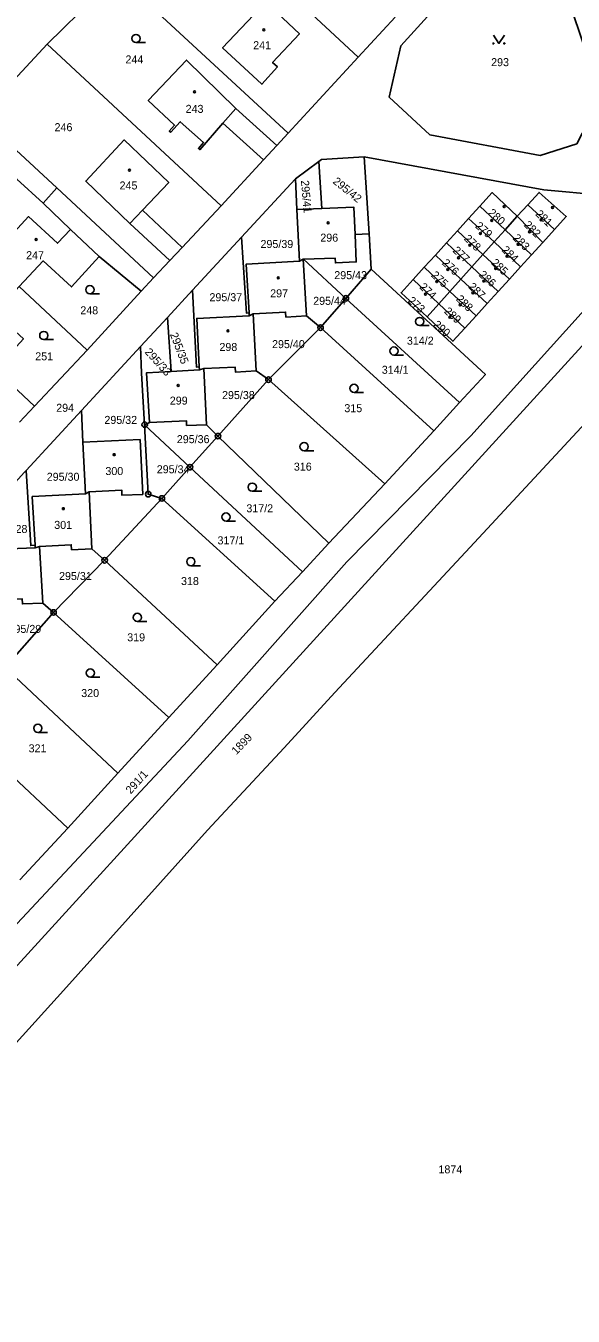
# Model space of a CAD drawing. Extents: x -587171 to -555306, y -1167727 to -1074732.
# Drawn here: x -560216.2 to -560116.3, y -1077935.9 to -1077700.6 of the extents above; entities that cross this region are included whole.
import ezdxf

# ---------------------------------------------------------------- set-up
doc = ezdxf.new("R2010")
doc.units = 0
for name, color, linetype in [('Hranice parcel', 7, 'Continuous'), ('Parcelní čísla', 7, 'Continuous'), ('Poz předměty', 7, 'Continuous'), ('Vnitřní kresba', 7, 'Continuous'), ('Značky bodu BP', 7, 'Continuous'), ('Značky budov', 7, 'Continuous'), ('Značky kultur', 7, 'Continuous')]:
    doc.layers.add(name, color=color, linetype=linetype)

msp = doc.modelspace()

# ---------------------------------------------------------------- linework, layer by layer
at = {"layer": 'Hranice parcel'}
for p, q in [((-560186.01, -1077677.89), (-560155.54, -1077706.29)), ((-560199.52, -1077691.31), (-560212.28, -1077703.89)), ((-560199.52, -1077691.31), (-560168.33, -1077720.16)), ((-560155.54, -1077706.29), (-560148.75, -1077698.97)), ((-560212.28, -1077703.89), (-560224.74, -1077717.23)), ((-560212.28, -1077703.89), (-560180.56, -1077733.36)), ((-560168.33, -1077720.16), (-560155.54, -1077706.29)), ((-560170.37, -1077722.36), (-560168.33, -1077720.16)), ((-560172.81, -1077724.99), (-560170.37, -1077722.36)), ((-560180.56, -1077733.36), (-560172.81, -1077724.99)), ((-560166.98, -1077728.48), (-560162.69, -1077725.29)), ((-560162.13, -1077733.86), (-560162.69, -1077725.29)), ((-560154.41, -1077724.42), (-560153.54, -1077738.52)), ((-560166.69, -1077734.04), (-560166.98, -1077728.48)), ((-560187.67, -1077740.96), (-560180.56, -1077733.36)), ((-560166.69, -1077734.04), (-560162.13, -1077733.86)), ((-560166.24, -1077743.46), (-560166.69, -1077734.04)), ((-560133.32, -1077733.46), (-560135.36, -1077735.69)), ((-560128.7, -1077737.76), (-560133.32, -1077733.46)), ((-560128.7, -1077737.76), (-560126.47, -1077735.27)), ((-560124.56, -1077733.18), (-560126.47, -1077735.27)), ((-560126.47, -1077735.27), (-560121.82, -1077740.07)), ((-560124.56, -1077733.18), (-560119.67, -1077737.71)), ((-560135.36, -1077735.69), (-560137.39, -1077737.93)), ((-560130.69, -1077739.98), (-560135.36, -1077735.69)), ((-560121.82, -1077740.07), (-560119.67, -1077737.71)), ((-560185.77, -1077748.79), (-560176.79, -1077739.08)), ((-560156.09, -1077738.63), (-560153.54, -1077738.52)), ((-560153.54, -1077738.52), (-560153.14, -1077744.92)), ((-560137.39, -1077737.93), (-560139.4, -1077740.13)), ((-560132.73, -1077742.25), (-560137.39, -1077737.93)), ((-560132.73, -1077742.25), (-560130.69, -1077739.98)), ((-560130.69, -1077739.98), (-560128.7, -1077737.76)), ((-560130.69, -1077739.98), (-560125.86, -1077744.5)), ((-560128.7, -1077737.76), (-560123.85, -1077742.3)), ((-560123.85, -1077742.3), (-560121.82, -1077740.07)), ((-560189.93, -1077743.37), (-560187.67, -1077740.96)), ((-560141.43, -1077742.36), (-560143.46, -1077744.6)), ((-560139.4, -1077740.13), (-560141.43, -1077742.36)), ((-560136.75, -1077746.74), (-560141.43, -1077742.36)), ((-560134.74, -1077744.5), (-560139.4, -1077740.13)), ((-560134.74, -1077744.5), (-560132.73, -1077742.25)), ((-560132.73, -1077742.25), (-560127.91, -1077746.76)), ((-560125.86, -1077744.5), (-560123.85, -1077742.3)), ((-560192.87, -1077746.51), (-560189.93, -1077743.37)), ((-560166.24, -1077743.46), (-560165.56, -1077743.14)), ((-560165.53, -1077743.14), (-560165.56, -1077743.14)), ((-560165.56, -1077743.14), (-560164.93, -1077753.45)), ((-560165.53, -1077743.14), (-560157.76, -1077750.26)), ((-560143.46, -1077744.6), (-560145.49, -1077746.83)), ((-560138.77, -1077748.99), (-560143.46, -1077744.6)), ((-560136.75, -1077746.74), (-560134.74, -1077744.5)), ((-560134.74, -1077744.5), (-560129.94, -1077748.99)), ((-560127.91, -1077746.76), (-560125.86, -1077744.5)), ((-560195.14, -1077748.98), (-560192.87, -1077746.51)), ((-560157.76, -1077750.26), (-560153.14, -1077744.92)), ((-560140.77, -1077751.23), (-560145.49, -1077746.83)), ((-560138.77, -1077748.99), (-560136.75, -1077746.74)), ((-560136.75, -1077746.74), (-560131.97, -1077751.22)), ((-560129.94, -1077748.99), (-560127.91, -1077746.76)), ((-560217.41, -1077748.11), (-560204.98, -1077759.69)), ((-560204.98, -1077759.69), (-560195.14, -1077748.98)), ((-560190.35, -1077753.75), (-560185.77, -1077748.79)), ((-560140.77, -1077751.23), (-560138.77, -1077748.99)), ((-560138.77, -1077748.99), (-560134, -1077753.45)), ((-560131.97, -1077751.22), (-560129.94, -1077748.99)), ((-560162.39, -1077755.6), (-560157.76, -1077750.26)), ((-560137.02, -1077769.27), (-560157.76, -1077750.26)), ((-560142.95, -1077753.66), (-560140.77, -1077751.23)), ((-560140.77, -1077751.23), (-560136.02, -1077755.67)), ((-560134, -1077753.45), (-560131.97, -1077751.22)), ((-560195.26, -1077759.07), (-560190.35, -1077753.75)), ((-560189.67, -1077763.58), (-560190.35, -1077753.75)), ((-560175.39, -1077753.43), (-560175.42, -1077752.93)), ((-560175.39, -1077753.43), (-560174.66, -1077753.07)), ((-560174.66, -1077753.07), (-560174.16, -1077763.48)), ((-560162.39, -1077755.6), (-560164.93, -1077753.45)), ((-560136.02, -1077755.67), (-560134, -1077753.45)), ((-560171.89, -1077765.09), (-560162.39, -1077755.6)), ((-560162.39, -1077755.6), (-560141.73, -1077774.41)), ((-560214.61, -1077769.95), (-560204.98, -1077759.69)), ((-560206.04, -1077770.74), (-560195.26, -1077759.07)), ((-560189.67, -1077763.58), (-560184.51, -1077763.28)), ((-560184.51, -1077763.28), (-560184.54, -1077762.78)), ((-560184.51, -1077763.28), (-560183.72, -1077763.05)), ((-560183.72, -1077763.05), (-560183.18, -1077773.34)), ((-560171.89, -1077765.09), (-560174.16, -1077763.48)), ((-560181.12, -1077775.38), (-560171.89, -1077765.09)), ((-560171.89, -1077765.09), (-560150.66, -1077784.07)), ((-560217.33, -1077772.84), (-560214.61, -1077769.95)), ((-560137.02, -1077769.27), (-560141.73, -1077774.41)), ((-560216.14, -1077781.67), (-560206.04, -1077770.74)), ((-560205.77, -1077776.5), (-560206.04, -1077770.74)), ((-560194.51, -1077773.3), (-560193.63, -1077772.92)), ((-560186.23, -1077781.06), (-560194.51, -1077773.3)), ((-560181.12, -1077775.38), (-560183.18, -1077773.34)), ((-560141.73, -1077774.41), (-560150.66, -1077784.07)), ((-560205.33, -1077785.93), (-560205.77, -1077776.5)), ((-560186.23, -1077781.06), (-560181.12, -1077775.38)), ((-560181.12, -1077775.38), (-560160.85, -1077794.94)), ((-560191.35, -1077786.75), (-560186.23, -1077781.06)), ((-560165.69, -1077800.11), (-560186.23, -1077781.06)), ((-560150.66, -1077784.07), (-560160.85, -1077794.94)), ((-560205.33, -1077785.93), (-560204.63, -1077785.57)), ((-560204.63, -1077785.57), (-560204.13, -1077795.94)), ((-560201.81, -1077798.03), (-560191.35, -1077786.75)), ((-560170.72, -1077805.5), (-560191.35, -1077786.75)), ((-560214.48, -1077795.79), (-560214.51, -1077795.29)), ((-560214.48, -1077795.79), (-560213.68, -1077795.49)), ((-560213.68, -1077795.49), (-560213.08, -1077805.85)), ((-560201.81, -1077798.03), (-560204.13, -1077795.94)), ((-560160.85, -1077794.94), (-560165.69, -1077800.11)), ((-560211.13, -1077807.54), (-560201.81, -1077798.03)), ((-560201.81, -1077798.03), (-560181.26, -1077817.09)), ((-560165.69, -1077800.11), (-560170.72, -1077805.5)), ((-560211.13, -1077807.54), (-560213.08, -1077805.85)), ((-560170.72, -1077805.5), (-560181.26, -1077817.09)), ((-560219.99, -1077817.56), (-560211.13, -1077807.54)), ((-560211.13, -1077807.54), (-560190.08, -1077826.72)), ((-560219.99, -1077817.56), (-560199.4, -1077836.84)), ((-560181.26, -1077817.09), (-560190.08, -1077826.72)), ((-560190.08, -1077826.72), (-560199.4, -1077836.84)), ((-560229.2, -1077827.55), (-560208.54, -1077846.9)), ((-560199.4, -1077836.84), (-560208.54, -1077846.9)), ((-560208.54, -1077846.9), (-560217.32, -1077856.32))]:
    msp.add_line(p, q, dxfattribs=at)
for points in [[(-560149.83, -1077713.59), (-560142.41, -1077720.45), (-560122.27, -1077724.23), (-560115.62, -1077722.09), (-560112.73, -1077716.52), (-560113.3, -1077707.19), (-560116.38, -1077697.98), (-560123.29, -1077691.3), (-560131.31, -1077690.47), (-560139.2, -1077694.8), (-560147.72, -1077704.21), (-560149.83, -1077713.59)], [(-560172.37, -1077696.24), (-560180.28, -1077704.55), (-560173.1, -1077711.2), (-560170.25, -1077708.05), (-560171.14, -1077707.25), (-560166.24, -1077702.02), (-560172.37, -1077696.24)], [(-560170.37, -1077722.36), (-560177.86, -1077715.61), (-560186.89, -1077706.79), (-560193.84, -1077714.19), (-560189.04, -1077718.7), (-560190.01, -1077719.74), (-560189.75, -1077719.98), (-560188, -1077718.04), (-560183.75, -1077721.86), (-560184.7, -1077722.92), (-560184.43, -1077723.17), (-560180.2, -1077718.29), (-560172.81, -1077724.99)], [(-560091, -1077719.3), (-560099.49, -1077727.16), (-560110.99, -1077731.47), (-560121.6, -1077730.44), (-560154.41, -1077724.42)], [(-560217.97, -1077723.25), (-560223.55, -1077729.19), (-560220.74, -1077731.73), (-560217.83, -1077728.5), (-560213.06, -1077732.88), (-560208.06, -1077737.72), (-560210.41, -1077740.22), (-560215.73, -1077735.36), (-560222.87, -1077743.11)], [(-560217.97, -1077723.25), (-560210.51, -1077730.09), (-560192.87, -1077746.51)], [(-560187.67, -1077740.96), (-560194.9, -1077734.19), (-560190.1, -1077729.12), (-560198.26, -1077721.37), (-560205.25, -1077728.86), (-560197.18, -1077736.59), (-560189.93, -1077743.37)], [(-560186.59, -1077830.97), (-560157.6, -1077798.29), (-560134.93, -1077775.33), (-560114.78, -1077753.01), (-560086.71, -1077722.08)], [(-560162.69, -1077725.29), (-560162.21, -1077724.94), (-560154.41, -1077724.42)], [(-560176.79, -1077739.08), (-560167.05, -1077728.53), (-560166.98, -1077728.48)], [(-560126.47, -1077735.27), (-560131.07, -1077730.98), (-560133.32, -1077733.46)], [(-560119.67, -1077737.71), (-560117.52, -1077735.34), (-560122.5, -1077730.93), (-560124.56, -1077733.18)], [(-560162.13, -1077733.86), (-560156.3, -1077733.63), (-560156.09, -1077738.63)], [(-560082.36, -1077736.53), (-560081.28, -1077737.7), (-560134.26, -1077794.79), (-560159.79, -1077822.13), (-560169.01, -1077832.23)], [(-560175.42, -1077752.93), (-560175.92, -1077752.96), (-560176.79, -1077739.08)], [(-560156.09, -1077738.63), (-560155.88, -1077743.62), (-560159.68, -1077743.81), (-560159.73, -1077742.92), (-560165.53, -1077743.14)], [(-560217.41, -1077748.11), (-560213.03, -1077743.44), (-560207.88, -1077748.18), (-560202.83, -1077742.6), (-560195.14, -1077748.98)], [(-560175.42, -1077752.93), (-560175.94, -1077744.02), (-560166.24, -1077743.46)], [(-560153.14, -1077744.92), (-560132.3, -1077764.12), (-560137.02, -1077769.27)], [(-560145.49, -1077746.83), (-560147.68, -1077749.23), (-560142.95, -1077753.66)], [(-560214.61, -1077769.95), (-560221.81, -1077763.23), (-560216.65, -1077757.65), (-560221.87, -1077752.88), (-560217.41, -1077748.11)], [(-560184.54, -1077762.78), (-560185.04, -1077762.81), (-560185.77, -1077748.79)], [(-560184.54, -1077762.78), (-560185, -1077753.91), (-560175.39, -1077753.43)], [(-560164.93, -1077753.45), (-560168.72, -1077753.67), (-560168.77, -1077752.77), (-560174.66, -1077753.07)], [(-560142.95, -1077753.66), (-560138.22, -1077758.09), (-560136.02, -1077755.67)], [(-560194.51, -1077773.3), (-560195.06, -1077763.89), (-560195.26, -1077759.07)], [(-560193.63, -1077772.92), (-560194.16, -1077763.84), (-560189.67, -1077763.58)], [(-560174.16, -1077763.48), (-560177.93, -1077763.7), (-560177.98, -1077762.81), (-560183.72, -1077763.05)], [(-560183.18, -1077773.34), (-560186.86, -1077773.45), (-560186.88, -1077772.59), (-560193.63, -1077772.92)], [(-560191.35, -1077786.75), (-560193.85, -1077785.97), (-560194.51, -1077773.3)], [(-560205.77, -1077776.5), (-560195.35, -1077776.03), (-560194.85, -1077786.02), (-560198.65, -1077786.17), (-560198.69, -1077785.23), (-560204.63, -1077785.57)], [(-560224.86, -1077791.11), (-560218.17, -1077783.87), (-560216.42, -1077781.98), (-560216.14, -1077781.67)], [(-560214.51, -1077795.29), (-560215.31, -1077795.34), (-560216.14, -1077781.67)], [(-560214.51, -1077795.29), (-560215.03, -1077786.43), (-560205.33, -1077785.93)], [(-560223.48, -1077805.08), (-560223.98, -1077796.13), (-560214.48, -1077795.79)], [(-560204.13, -1077795.94), (-560207.85, -1077796.1), (-560207.89, -1077795.21), (-560213.68, -1077795.49)], [(-560213.08, -1077805.85), (-560216.81, -1077805.99), (-560216.84, -1077805.09), (-560222.68, -1077805.25)], [(-560297.22, -1077950.93), (-560288.03, -1077940.04), (-560260.18, -1077909.55), (-560186.59, -1077830.97)], [(-560169.01, -1077832.23), (-560183.05, -1077847.25), (-560209.34, -1077876.49), (-560284.87, -1077959.85), (-560333.86, -1078012.68), (-560352.97, -1078033.14)]]:
    msp.add_lwpolyline(points, dxfattribs=at)
at = {"layer": 'Poz předměty'}
for p, q in [((-560180.66, -1077831.27), (-560065.28, -1077704.75)), ((-560291.66, -1077952.86), (-560180.66, -1077831.27))]:
    msp.add_line(p, q, dxfattribs=at)
at = {"layer": 'Vnitřní kresba'}
for p, q in [((-560180.2, -1077718.29), (-560177.86, -1077715.61)), ((-560213.06, -1077732.88), (-560210.51, -1077730.09)), ((-560197.18, -1077736.59), (-560194.9, -1077734.19)), ((-560208.06, -1077737.72), (-560202.83, -1077742.6))]:
    msp.add_line(p, q, dxfattribs=at)
at = {"layer": 'Značky bodu BP'}
for centre, radius in [((-560157.76, -1077750.26), 0.5), ((-560157.76, -1077750.26), 0.0303), ((-560162.39, -1077755.6), 0.5), ((-560162.39, -1077755.6), 0.0303), ((-560171.89, -1077765.09), 0.5), ((-560171.89, -1077765.09), 0.0303), ((-560194.51, -1077773.3), 0.5), ((-560194.51, -1077773.3), 0.0303), ((-560181.12, -1077775.38), 0.5), ((-560181.12, -1077775.38), 0.0303), ((-560186.23, -1077781.06), 0.5), ((-560186.23, -1077781.06), 0.0303), ((-560193.85, -1077785.97), 0.5), ((-560193.85, -1077785.97), 0.0303), ((-560191.35, -1077786.75), 0.5), ((-560191.35, -1077786.75), 0.0303), ((-560201.81, -1077798.03), 0.5), ((-560201.81, -1077798.03), 0.0303), ((-560211.13, -1077807.54), 0.5), ((-560211.13, -1077807.54), 0.0303)]:
    msp.add_circle(centre, radius, dxfattribs=at)
at = {"layer": 'Značky budov'}
for centre in [(-560172.75, -1077701.3), (-560185.38, -1077712.6), (-560197.29, -1077726.86), (-560128.84, -1077733.52), (-560120.03, -1077733.69), (-560161, -1077736.49), (-560131.14, -1077736.06), (-560122.13, -1077735.95), (-560214.33, -1077739.52), (-560133.21, -1077738.42), (-560124.23, -1077738.15), (-560135.15, -1077740.58), (-560128.35, -1077742.59), (-560126.31, -1077740.41), (-560137.2, -1077742.85), (-560130.42, -1077744.8), (-560170.1, -1077746.53), (-560141.16, -1077747.21), (-560139.15, -1077744.99), (-560132.58, -1077747.1), (-560143.23, -1077749.51), (-560134.58, -1077749.25), (-560136.89, -1077751.44), (-560138.78, -1077753.72), (-560179.29, -1077756.2), (-560188.37, -1077766.14), (-560200.07, -1077778.77), (-560209.35, -1077788.62)]:
    msp.add_circle(centre, 0.175, dxfattribs=at)
at = {"layer": 'Značky kultur'}
for p, q in [((-560196.07, -1077703.62), (-560194.32, -1077703.62)), ((-560204.5, -1077749.43), (-560202.75, -1077749.43)), ((-560144.3, -1077755.24), (-560142.55, -1077755.24)), ((-560212.92, -1077757.78), (-560211.17, -1077757.78)), ((-560148.99, -1077760.61), (-560147.24, -1077760.61)), ((-560156.27, -1077767.43), (-560154.52, -1077767.43)), ((-560165.39, -1077778.05), (-560163.64, -1077778.05)), ((-560174.86, -1077785.45), (-560173.11, -1077785.45)), ((-560179.65, -1077790.88), (-560177.9, -1077790.88)), ((-560186.07, -1077799.03), (-560184.32, -1077799.03)), ((-560195.85, -1077809.2), (-560194.1, -1077809.2)), ((-560204.41, -1077819.34), (-560202.66, -1077819.34)), ((-560214, -1077829.42), (-560212.25, -1077829.42))]:
    msp.add_line(p, q, dxfattribs=at)
msp.add_lwpolyline([(-560130.83, -1077702.27), (-560129.83, -1077703.77), (-560128.83, -1077702.27)], dxfattribs=at)
for centre, radius in [((-560196.07, -1077702.87), 0.75), ((-560130.83, -1077703.77), 0.1), ((-560128.83, -1077703.77), 0.1), ((-560204.5, -1077748.68), 0.75), ((-560144.3, -1077754.49), 0.75), ((-560212.92, -1077757.03), 0.75), ((-560148.99, -1077759.86), 0.75), ((-560156.27, -1077766.68), 0.75), ((-560165.39, -1077777.3), 0.75), ((-560174.86, -1077784.7), 0.75), ((-560179.65, -1077790.13), 0.75), ((-560186.07, -1077798.28), 0.75), ((-560195.85, -1077808.45), 0.75), ((-560204.41, -1077818.59), 0.75), ((-560214, -1077828.67), 0.75)]:
    msp.add_circle(centre, radius, dxfattribs=at)

# ---------------------------------------------------------------- texts
at = {"layer": 'Parcelní čísla'}
for s, p in [('241', (-560174.68, -1077704.82)), ('244', (-560198, -1077707.41)), ('293', (-560131.24, -1077707.91)), ('243', (-560187.02, -1077716.43)), ('246', (-560210.95, -1077719.77)), ('245', (-560199.08, -1077730.4)), ('295/39', (-560173.35, -1077741.08)), ('296', (-560162.43, -1077739.92)), ('247', (-560216.14, -1077743.12)), ('295/43', (-560159.88, -1077746.76)), ('295/37', (-560182.67, -1077750.78)), ('297', (-560171.58, -1077750.07)), ('248', (-560206.25, -1077753.17)), ('295/44', (-560163.73, -1077751.44)), ('298', (-560180.85, -1077759.86)), ('295/40', (-560171.24, -1077759.34)), ('314/2', (-560146.62, -1077758.71)), ('251', (-560214.48, -1077761.56)), ('314/1', (-560151.21, -1077764.02)), ('299', (-560189.91, -1077769.64)), ('295/38', (-560180.37, -1077768.63)), ('294', (-560210.65, -1077770.95)), ('315', (-560158.04, -1077771.02)), ('295/32', (-560201.85, -1077773.16)), ('295/36', (-560188.63, -1077776.67)), ('295/30', (-560212.38, -1077783.53)), ('300', (-560201.67, -1077782.49)), ('295/34', (-560192.29, -1077782.16)), ('316', (-560167.26, -1077781.68)), ('317/2', (-560175.93, -1077789.28)), ('295/28', (-560221.88, -1077793.05)), ('301', (-560211.01, -1077792.31)), ('317/1', (-560181.2, -1077795.13)), ('295/31', (-560210.13, -1077801.63)), ('318', (-560187.86, -1077802.55)), ('295/29', (-560219.36, -1077811.28)), ('319', (-560197.68, -1077812.81)), ('320', (-560206.08, -1077822.98)), ('321', (-560215.69, -1077833.06)), ('1874', (-560140.86, -1077909.85))]:
    msp.add_text(s, height=1.46, dxfattribs=at).set_placement(p)
for s, rotation, p in [('295/42', 321, (-560160.27, -1077729.15)), ('295/41', 275, (-560165.97, -1077728.79)), ('280', 318, (-560131.92, -1077734.83)), ('281', 316, (-560123.26, -1077735)), ('279', 319, (-560134.26, -1077737.24)), ('282', 315, (-560125.36, -1077736.98)), ('278', 316, (-560136.31, -1077739.5)), ('283', 315, (-560127.39, -1077739.36)), ('277', 317, (-560138.37, -1077741.68)), ('284', 316, (-560129.44, -1077741.56)), ('276', 317, (-560140.32, -1077743.96)), ('285', 316, (-560131.34, -1077743.9)), ('275', 317, (-560142.3, -1077746.18)), ('286', 318, (-560133.59, -1077746.11)), ('274', 317, (-560144.44, -1077748.33)), ('287', 316, (-560135.51, -1077748.26)), ('273', 318, (-560146.55, -1077750.86)), ('288', 316, (-560137.76, -1077750.52)), ('289', 318, (-560139.94, -1077752.78)), ('295/35', 291, (-560189.91, -1077756.81)), ('290', 319, (-560141.94, -1077755.24)), ('295/33', 312, (-560194.58, -1077760.12)), ('1899', 46, (-560177.75, -1077833.59)), ('291/1', 48, (-560197.04, -1077840.76))]:
    msp.add_text(s, height=1.46, rotation=rotation, dxfattribs=at).set_placement(p)

doc.saveas('drawing.dxf')
